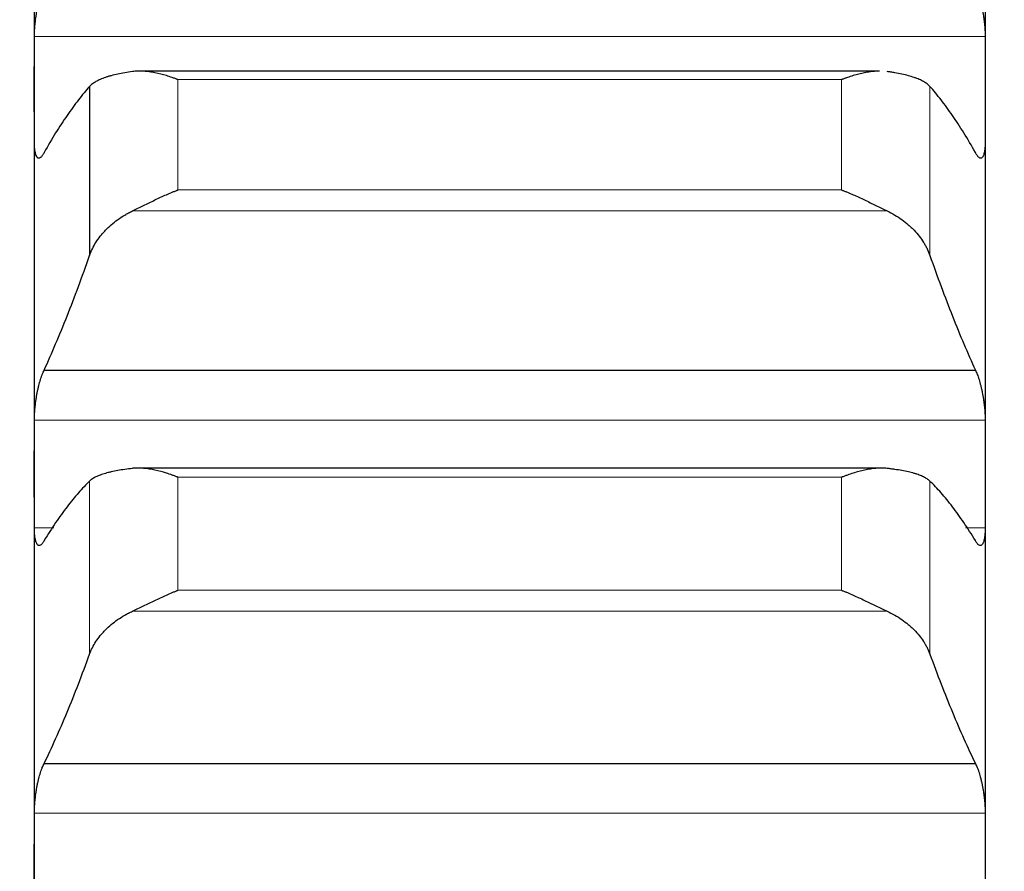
# Model space of a CAD drawing. Header units: inches. Extents: x 0 to 20790, y -12 to 14700.
# Tile 317 of 359: x 13731 to 13785, y 10088 to 10134. Entities that reach past the tile are written whole.
import ezdxf

# ---------------------------------------------------------------- set-up
doc = ezdxf.new("R2010")
doc.units = ezdxf.units.IN
doc.layers.add('1', color=7, linetype='Continuous', true_color=0xffffff)
doc.layers.add('254', color=7, linetype='Continuous', true_color=0xffffff)
doc.styles.add('latin_extended', font='simplex.shx')
doc.dimstyles.get("Standard").update_dxf_attribs({"dimtxt": 0.18, "dimasz": 0.18, "dimexe": 0.18, "dimexo": 0.0625, "dimgap": 0.09, "dimtad": 0, "dimtih": 1, "dimtoh": 1, "dimdec": 4, "dimzin": 0, "dimdsep": 46, "dimtxsty": 'Standard', "dimcen": 0.09, "dimadec": 0, "dimazin": 0, "dimtfac": 1, "dimtdec": 4, "dimtofl": 0, "dimtmove": 0, "dimatfit": 3, "dimfxl": 1, "dimtolj": 1, "dimtzin": 0, "dimarcsym": 0})

# ---------------------------------------------------------------- blocks, each defined once
blk = doc.blocks.new('_U9')
at = {"layer": '254', "color": 3, "linetype": 'Continuous', "lineweight": 13, "transparency": 16777216}
for p, q in [((13783.74, 10241.58), (13783.74, 8251.958)), ((13623.74, 9754.958), (13623.74, 8251.958)), ((13623.74, 8286.958), (12556.24, 8286.958)), ((13501.24, 8286.958), (13378.74, 8286.958)), ((13783.74, 8286.958), (13623.74, 8286.958)), ((13906.24, 8286.958), (14028.74, 8286.958))]:
    blk.add_line(p, q, dxfattribs=at)
at = {"layer": '254', "color": 3, "transparency": 16777216}
for points in [[(13501.24, 8266.541), (13501.24, 8307.374), (13623.74, 8286.958)], [(13906.24, 8307.374), (13906.24, 8266.541), (13783.74, 8286.958)]]:
    blk.add_solid(points, dxfattribs=at)
at = {"layer": 'Defpoints', "color": 0, "transparency": 16777216}
for p in [(13783.74, 10276.58), (13623.74, 9789.958), (13623.74, 8286.958)]:
    blk.add_point(p, dxfattribs=at)
at = {"layer": '254', "color": 2, "lineweight": 13, "transparency": 16777216, "insert": (12617.49, 8674.874), "char_height": 122.5, "attachment_point": 1, "style": 'latin_extended'}
blk.add_mtext('\\A1;\\C2;Flywheel\\P\\C2;90-240', dxfattribs=at)

msp = doc.modelspace()

# ---------------------------------------------------------------- linework, layer by layer
at = {"layer": '1', "color": 2, "linetype": 'Continuous', "lineweight": 25}
for p, q in [((13731.74, 10150.94), (13731.74, 10130.433)), ((13783.74, 10150.94), (13783.74, 10130.433)), ((13777.955, 10131.421), (13737.508, 10131.421)), ((13731.74, 10130.433), (13731.74, 10109.382)), ((13734.766, 10130.585), (13734.766, 10121.342)), ((13783.74, 10130.433), (13783.74, 10109.382)), ((13732.277, 10115.064), (13783.202, 10115.064)), ((13731.74, 10109.382), (13731.74, 10087.819)), ((13778.031, 10109.703), (13737.108, 10109.703)), ((13783.74, 10109.382), (13783.74, 10087.819)), ((13732.277, 10093.541), (13783.202, 10093.541)), ((13731.74, 10087.819), (13731.74, 10065.779)), ((13783.74, 10087.819), (13783.74, 10065.779))]:
    msp.add_line(p, q, dxfattribs=at)
at = {"layer": '1', "color": 110, "linetype": 'Continuous', "lineweight": 13}
for p, q in [((13731.742, 10133.308), (13783.737, 10133.308)), ((13739.596, 10130.958), (13775.884, 10130.958)), ((13739.596, 10130.958), (13739.596, 10124.922)), ((13775.884, 10130.958), (13775.884, 10124.922)), ((13780.714, 10130.585), (13780.714, 10121.342)), ((13739.596, 10124.922), (13775.884, 10124.922)), ((13737.108, 10123.772), (13778.371, 10123.772)), ((13731.742, 10112.329), (13783.737, 10112.329)), ((13734.766, 10108.999), (13734.766, 10099.532)), ((13739.596, 10109.205), (13775.884, 10109.205)), ((13739.596, 10109.205), (13739.596, 10103.023)), ((13775.884, 10109.205), (13775.884, 10103.023)), ((13780.714, 10108.999), (13780.714, 10099.532)), ((13731.742, 10106.435), (13732.809, 10106.435)), ((13782.671, 10106.435), (13783.737, 10106.435)), ((13739.596, 10103.023), (13775.884, 10103.023)), ((13737.108, 10101.877), (13778.371, 10101.877)), ((13731.742, 10090.835), (13783.737, 10090.835))]:
    msp.add_line(p, q, dxfattribs=at)
at = {"layer": '1', "color": 2, "linetype": 'Continuous', "lineweight": 25}
for points, knots in [([(13731.742, 10133.308), (13731.743, 10133.364), (13731.745, 10133.478), (13731.753, 10133.657), (13731.762, 10133.782), (13731.77, 10133.878), (13731.772, 10133.91), (13731.779, 10133.974), (13731.782, 10134.007), (13731.799, 10134.169), (13731.816, 10134.299), (13731.841, 10134.463), (13731.846, 10134.495), (13731.854, 10134.545), (13731.857, 10134.561), (13731.862, 10134.594), (13731.876, 10134.676), (13731.903, 10134.82), (13731.929, 10134.945), (13731.956, 10135.068), (13731.97, 10135.129), (13732.014, 10135.309), (13732.044, 10135.422), (13732.092, 10135.58), (13732.108, 10135.632), (13732.133, 10135.706), (13732.141, 10135.73), (13732.158, 10135.778), (13732.166, 10135.801), (13732.209, 10135.914), (13732.243, 10135.995), (13732.277, 10136.067)], [0, 0, 0, 0, 0.0625, 0.125, 0.1875, 0.1875, 0.21875, 0.21875, 0.25, 0.25, 0.375, 0.375, 0.40625, 0.40625, 0.421875, 0.421875, 0.4375, 0.5, 0.5625, 0.5625, 0.625, 0.625, 0.75, 0.75, 0.8125, 0.8125, 0.84375, 0.84375, 0.875, 0.875, 1, 1, 1, 1]), ([(13783.202, 10136.067), (13783.237, 10135.995), (13783.271, 10135.915), (13783.321, 10135.78), (13783.338, 10135.733), (13783.363, 10135.659), (13783.371, 10135.634), (13783.387, 10135.582), (13783.395, 10135.556), (13783.435, 10135.422), (13783.466, 10135.31), (13783.509, 10135.132), (13783.523, 10135.072), (13783.544, 10134.979), (13783.55, 10134.947), (13783.563, 10134.884), (13783.57, 10134.852), (13783.601, 10134.693), (13783.623, 10134.564), (13783.648, 10134.401), (13783.653, 10134.368), (13783.662, 10134.302), (13783.667, 10134.269), (13783.68, 10134.17), (13783.687, 10134.105), (13783.708, 10133.912), (13783.719, 10133.785), (13783.728, 10133.631), (13783.729, 10133.6), (13783.732, 10133.54), (13783.733, 10133.51), (13783.736, 10133.421), (13783.737, 10133.364), (13783.737, 10133.308)], [0, 0, 0, 0, 0.125, 0.125, 0.1875, 0.1875, 0.21875, 0.21875, 0.25, 0.25, 0.375, 0.375, 0.4375, 0.4375, 0.46875, 0.46875, 0.5, 0.5, 0.625, 0.625, 0.65625, 0.65625, 0.6875, 0.6875, 0.75, 0.75, 0.875, 0.875, 0.90625, 0.90625, 0.9375, 0.9375, 1, 1, 1, 1]), ([(13737.108, 10131.397), (13736.963, 10131.377), (13736.823, 10131.356), (13736.554, 10131.31), (13736.296, 10131.26), (13736.06, 10131.203), (13735.919, 10131.165), (13735.891, 10131.157), (13735.836, 10131.141), (13735.809, 10131.133), (13735.729, 10131.109), (13735.677, 10131.092), (13735.528, 10131.041), (13735.435, 10131.005), (13735.263, 10130.93), (13735.184, 10130.891), (13735.076, 10130.83), (13735.042, 10130.809), (13734.993, 10130.777), (13734.977, 10130.766), (13734.946, 10130.745), (13734.931, 10130.734), (13734.859, 10130.678), (13734.809, 10130.632), (13734.766, 10130.585)], [0, 0, 0, 0, 0.125, 0.125, 0.25, 0.375, 0.375, 0.40625, 0.40625, 0.4375, 0.4375, 0.5, 0.5, 0.625, 0.625, 0.75, 0.75, 0.8125, 0.8125, 0.84375, 0.84375, 0.875, 0.875, 1, 1, 1, 1]), ([(13739.596, 10130.958), (13739.592, 10130.959), (13739.589, 10130.96), (13739.583, 10130.963), (13739.579, 10130.964), (13739.569, 10130.968), (13739.549, 10130.975), (13739.503, 10130.992), (13739.41, 10131.026), (13739.226, 10131.091), (13739.068, 10131.142), (13738.754, 10131.236), (13738.547, 10131.289), (13738.235, 10131.351), (13738.132, 10131.369), (13737.976, 10131.39), (13737.925, 10131.396), (13737.821, 10131.407), (13737.769, 10131.411), (13737.614, 10131.421), (13737.512, 10131.423), (13737.309, 10131.418), (13737.208, 10131.41), (13737.108, 10131.397)], [0, 0, 0, 0, 0.003906, 0.003906, 0.007812, 0.007812, 0.015625, 0.03125, 0.0625, 0.125, 0.25, 0.25, 0.5, 0.5, 0.625, 0.625, 0.6875, 0.6875, 0.75, 0.75, 0.875, 0.875, 1, 1, 1, 1]), ([(13777.964, 10131.421), (13777.899, 10131.421), (13777.833, 10131.419), (13777.665, 10131.408), (13777.563, 10131.398), (13777.356, 10131.37), (13777.252, 10131.352), (13777.042, 10131.311), (13776.937, 10131.287), (13776.727, 10131.234), (13776.622, 10131.205), (13776.412, 10131.142), (13776.307, 10131.108), (13776.149, 10131.054), (13776.069, 10131.026), (13775.977, 10130.992), (13775.93, 10130.975), (13775.91, 10130.968), (13775.897, 10130.963), (13775.891, 10130.96), (13775.884, 10130.958)], [0, 0, 0, 0, 0.09732, 0.09732, 0.247767, 0.247767, 0.398213, 0.398213, 0.54866, 0.54866, 0.699107, 0.699107, 0.849553, 0.849553, 0.924777, 0.962388, 0.981194, 0.990597, 0.990597, 1, 1, 1, 1]), ([(13780.714, 10130.585), (13780.671, 10130.632), (13780.621, 10130.678), (13780.506, 10130.766), (13780.377, 10130.85), (13780.22, 10130.929), (13780.09, 10130.985), (13780.045, 10131.004), (13779.975, 10131.031), (13779.951, 10131.04), (13779.903, 10131.057), (13779.878, 10131.066), (13779.753, 10131.109), (13779.542, 10131.173), (13779.307, 10131.23), (13779.06, 10131.284), (13778.93, 10131.309), (13778.76, 10131.338), (13778.726, 10131.344), (13778.657, 10131.355), (13778.552, 10131.372), (13778.444, 10131.387), (13778.371, 10131.397)], [0, 0, 0, 0, 0.125, 0.125, 0.25, 0.375, 0.375, 0.4375, 0.4375, 0.46875, 0.46875, 0.5, 0.5, 0.625, 0.75, 0.75, 0.875, 0.875, 0.90625, 0.90625, 0.9375, 1, 1, 1, 1]), ([(13732.277, 10126.974), (13732.243, 10126.904), (13732.209, 10126.846), (13732.159, 10126.775), (13732.142, 10126.754), (13732.117, 10126.727), (13732.109, 10126.719), (13732.093, 10126.704), (13732.084, 10126.697), (13732.044, 10126.667), (13732.014, 10126.655), (13731.971, 10126.656), (13731.957, 10126.66), (13731.936, 10126.67), (13731.929, 10126.674), (13731.916, 10126.684), (13731.91, 10126.689), (13731.879, 10126.722), (13731.856, 10126.76), (13731.832, 10126.823), (13731.827, 10126.836), (13731.817, 10126.865), (13731.813, 10126.88), (13731.8, 10126.927), (13731.792, 10126.961), (13731.772, 10127.071), (13731.761, 10127.154), (13731.752, 10127.272), (13731.75, 10127.297), (13731.748, 10127.347), (13731.746, 10127.372), (13731.744, 10127.45), (13731.743, 10127.503), (13731.742, 10127.559)], [0, 0, 0, 0, 0.125, 0.125, 0.1875, 0.1875, 0.21875, 0.21875, 0.25, 0.25, 0.375, 0.375, 0.4375, 0.4375, 0.46875, 0.46875, 0.5, 0.5, 0.625, 0.625, 0.65625, 0.65625, 0.6875, 0.6875, 0.75, 0.75, 0.875, 0.875, 0.90625, 0.90625, 0.9375, 0.9375, 1, 1, 1, 1]), ([(13783.737, 10127.559), (13783.737, 10127.503), (13783.735, 10127.396), (13783.727, 10127.249), (13783.718, 10127.16), (13783.71, 10127.096), (13783.707, 10127.076), (13783.701, 10127.036), (13783.698, 10127.017), (13783.681, 10126.924), (13783.664, 10126.862), (13783.639, 10126.799), (13783.634, 10126.787), (13783.626, 10126.77), (13783.623, 10126.765), (13783.618, 10126.754), (13783.604, 10126.729), (13783.577, 10126.693), (13783.551, 10126.673), (13783.524, 10126.66), (13783.51, 10126.656), (13783.466, 10126.655), (13783.436, 10126.667), (13783.388, 10126.702), (13783.372, 10126.717), (13783.347, 10126.744), (13783.339, 10126.754), (13783.322, 10126.775), (13783.313, 10126.786), (13783.271, 10126.845), (13783.237, 10126.904), (13783.202, 10126.974)], [0, 0, 0, 0, 0.0625, 0.125, 0.1875, 0.1875, 0.21875, 0.21875, 0.25, 0.25, 0.375, 0.375, 0.40625, 0.40625, 0.421875, 0.421875, 0.4375, 0.5, 0.5625, 0.5625, 0.625, 0.625, 0.75, 0.75, 0.8125, 0.8125, 0.84375, 0.84375, 0.875, 0.875, 1, 1, 1, 1]), ([(13737.108, 10123.772), (13737.208, 10123.82), (13737.308, 10123.869), (13737.51, 10123.968), (13737.611, 10124.018), (13737.815, 10124.119), (13737.917, 10124.17), (13738.124, 10124.272), (13738.228, 10124.322), (13738.438, 10124.423), (13738.543, 10124.472), (13738.752, 10124.569), (13738.857, 10124.616), (13739.068, 10124.708), (13739.173, 10124.753), (13739.331, 10124.818), (13739.41, 10124.85), (13739.503, 10124.887), (13739.549, 10124.905), (13739.569, 10124.912), (13739.583, 10124.917), (13739.589, 10124.92), (13739.596, 10124.922)], [0, 0, 0, 0, 0.125, 0.125, 0.25, 0.25, 0.375, 0.375, 0.5, 0.5, 0.625, 0.625, 0.75, 0.75, 0.875, 0.875, 0.9375, 0.96875, 0.984375, 0.992187, 0.992187, 1, 1, 1, 1]), ([(13775.884, 10124.922), (13775.887, 10124.921), (13775.891, 10124.92), (13775.897, 10124.917), (13775.9, 10124.916), (13775.91, 10124.912), (13775.93, 10124.905), (13775.977, 10124.887), (13776.069, 10124.85), (13776.149, 10124.818), (13776.307, 10124.753), (13776.412, 10124.708), (13776.725, 10124.571), (13776.933, 10124.475), (13777.244, 10124.326), (13777.348, 10124.276), (13777.503, 10124.199), (13777.555, 10124.174), (13777.659, 10124.123), (13777.711, 10124.097), (13777.866, 10124.02), (13777.968, 10123.969), (13778.171, 10123.869), (13778.272, 10123.82), (13778.371, 10123.772)], [0, 0, 0, 0, 0.003906, 0.003906, 0.007813, 0.007813, 0.015625, 0.03125, 0.0625, 0.125, 0.125, 0.25, 0.25, 0.5, 0.5, 0.625, 0.625, 0.6875, 0.6875, 0.75, 0.75, 0.875, 0.875, 1, 1, 1, 1]), ([(13734.766, 10121.342), (13734.809, 10121.464), (13734.859, 10121.584), (13734.973, 10121.82), (13735.102, 10122.053), (13735.26, 10122.278), (13735.389, 10122.444), (13735.434, 10122.499), (13735.505, 10122.58), (13735.529, 10122.607), (13735.577, 10122.66), (13735.602, 10122.687), (13735.726, 10122.818), (13735.938, 10123.019), (13736.173, 10123.205), (13736.42, 10123.383), (13736.55, 10123.467), (13736.719, 10123.568), (13736.754, 10123.587), (13736.823, 10123.626), (13736.928, 10123.683), (13737.035, 10123.738), (13737.108, 10123.772)], [0, 0, 0, 0, 0.125, 0.125, 0.25, 0.375, 0.375, 0.4375, 0.4375, 0.46875, 0.46875, 0.5, 0.5, 0.625, 0.75, 0.75, 0.875, 0.875, 0.90625, 0.90625, 0.9375, 1, 1, 1, 1]), ([(13778.371, 10123.772), (13778.517, 10123.703), (13778.657, 10123.628), (13778.926, 10123.47), (13779.184, 10123.302), (13779.42, 10123.116), (13779.561, 10122.994), (13779.588, 10122.969), (13779.643, 10122.919), (13779.671, 10122.894), (13779.751, 10122.818), (13779.802, 10122.766), (13779.952, 10122.609), (13780.045, 10122.502), (13780.216, 10122.283), (13780.295, 10122.17), (13780.404, 10121.998), (13780.438, 10121.94), (13780.487, 10121.852), (13780.503, 10121.823), (13780.533, 10121.764), (13780.548, 10121.734), (13780.621, 10121.584), (13780.671, 10121.464), (13780.714, 10121.342)], [0, 0, 0, 0, 0.125, 0.125, 0.25, 0.375, 0.375, 0.40625, 0.40625, 0.4375, 0.4375, 0.5, 0.5, 0.625, 0.625, 0.75, 0.75, 0.8125, 0.8125, 0.84375, 0.84375, 0.875, 0.875, 1, 1, 1, 1]), ([(13731.742, 10112.329), (13731.743, 10112.387), (13731.745, 10112.504), (13731.753, 10112.686), (13731.762, 10112.813), (13731.77, 10112.909), (13731.772, 10112.942), (13731.779, 10113.007), (13731.782, 10113.039), (13731.799, 10113.202), (13731.816, 10113.333), (13731.841, 10113.497), (13731.846, 10113.529), (13731.854, 10113.578), (13731.857, 10113.595), (13731.862, 10113.627), (13731.876, 10113.709), (13731.903, 10113.852), (13731.929, 10113.976), (13731.956, 10114.097), (13731.97, 10114.157), (13732.014, 10114.334), (13732.044, 10114.444), (13732.092, 10114.598), (13732.108, 10114.648), (13732.133, 10114.72), (13732.141, 10114.743), (13732.158, 10114.789), (13732.166, 10114.811), (13732.209, 10114.92), (13732.243, 10114.997), (13732.277, 10115.064)], [0, 0, 0, 0, 0.0625, 0.125, 0.1875, 0.1875, 0.21875, 0.21875, 0.25, 0.25, 0.375, 0.375, 0.40625, 0.40625, 0.421875, 0.421875, 0.4375, 0.5, 0.5625, 0.5625, 0.625, 0.625, 0.75, 0.75, 0.8125, 0.8125, 0.84375, 0.84375, 0.875, 0.875, 1, 1, 1, 1]), ([(13783.202, 10115.064), (13783.237, 10114.997), (13783.271, 10114.92), (13783.321, 10114.791), (13783.338, 10114.746), (13783.363, 10114.674), (13783.371, 10114.65), (13783.387, 10114.6), (13783.395, 10114.574), (13783.435, 10114.445), (13783.466, 10114.335), (13783.509, 10114.16), (13783.523, 10114.101), (13783.544, 10114.009), (13783.55, 10113.978), (13783.563, 10113.915), (13783.57, 10113.884), (13783.601, 10113.726), (13783.623, 10113.598), (13783.648, 10113.435), (13783.653, 10113.402), (13783.662, 10113.336), (13783.667, 10113.303), (13783.68, 10113.204), (13783.687, 10113.139), (13783.708, 10112.944), (13783.719, 10112.816), (13783.728, 10112.659), (13783.729, 10112.628), (13783.732, 10112.566), (13783.733, 10112.536), (13783.736, 10112.446), (13783.737, 10112.387), (13783.737, 10112.329)], [0, 0, 0, 0, 0.125, 0.125, 0.1875, 0.1875, 0.21875, 0.21875, 0.25, 0.25, 0.375, 0.375, 0.4375, 0.4375, 0.46875, 0.46875, 0.5, 0.5, 0.625, 0.625, 0.65625, 0.65625, 0.6875, 0.6875, 0.75, 0.75, 0.875, 0.875, 0.90625, 0.90625, 0.9375, 0.9375, 1, 1, 1, 1]), ([(13737.108, 10109.687), (13736.963, 10109.67), (13736.823, 10109.653), (13736.554, 10109.615), (13736.296, 10109.573), (13736.06, 10109.526), (13735.919, 10109.494), (13735.891, 10109.487), (13735.836, 10109.474), (13735.809, 10109.467), (13735.729, 10109.447), (13735.677, 10109.433), (13735.528, 10109.389), (13735.435, 10109.359), (13735.263, 10109.296), (13735.184, 10109.262), (13735.076, 10109.21), (13735.042, 10109.192), (13734.993, 10109.165), (13734.977, 10109.156), (13734.946, 10109.137), (13734.931, 10109.127), (13734.859, 10109.08), (13734.809, 10109.04), (13734.766, 10108.999)], [0, 0, 0, 0, 0.125, 0.125, 0.25, 0.375, 0.375, 0.40625, 0.40625, 0.4375, 0.4375, 0.5, 0.5, 0.625, 0.625, 0.75, 0.75, 0.8125, 0.8125, 0.84375, 0.84375, 0.875, 0.875, 1, 1, 1, 1]), ([(13739.596, 10109.205), (13739.592, 10109.206), (13739.589, 10109.208), (13739.583, 10109.21), (13739.579, 10109.212), (13739.569, 10109.215), (13739.549, 10109.223), (13739.503, 10109.241), (13739.41, 10109.275), (13739.226, 10109.342), (13739.068, 10109.395), (13738.754, 10109.493), (13738.547, 10109.55), (13738.235, 10109.617), (13738.132, 10109.637), (13737.976, 10109.661), (13737.925, 10109.668), (13737.821, 10109.681), (13737.769, 10109.686), (13737.614, 10109.699), (13737.512, 10109.704), (13737.309, 10109.703), (13737.208, 10109.698), (13737.108, 10109.687)], [0, 0, 0, 0, 0.003906, 0.003906, 0.007812, 0.007812, 0.015625, 0.03125, 0.0625, 0.125, 0.25, 0.25, 0.5, 0.5, 0.625, 0.625, 0.6875, 0.6875, 0.75, 0.75, 0.875, 0.875, 1, 1, 1, 1]), ([(13778.371, 10109.687), (13778.272, 10109.698), (13778.172, 10109.703), (13777.97, 10109.704), (13777.869, 10109.699), (13777.665, 10109.682), (13777.563, 10109.67), (13777.356, 10109.638), (13777.252, 10109.619), (13777.042, 10109.573), (13776.937, 10109.548), (13776.727, 10109.492), (13776.622, 10109.461), (13776.412, 10109.395), (13776.307, 10109.36), (13776.149, 10109.304), (13776.069, 10109.275), (13775.977, 10109.241), (13775.93, 10109.223), (13775.91, 10109.215), (13775.897, 10109.21), (13775.891, 10109.208), (13775.884, 10109.205)], [0, 0, 0, 0, 0.125, 0.125, 0.25, 0.25, 0.375, 0.375, 0.5, 0.5, 0.625, 0.625, 0.75, 0.75, 0.875, 0.875, 0.9375, 0.96875, 0.984375, 0.992187, 0.992187, 1, 1, 1, 1]), ([(13780.714, 10108.999), (13780.671, 10109.04), (13780.621, 10109.079), (13780.506, 10109.155), (13780.377, 10109.228), (13780.22, 10109.294), (13780.09, 10109.342), (13780.045, 10109.358), (13779.975, 10109.381), (13779.951, 10109.389), (13779.903, 10109.403), (13779.878, 10109.411), (13779.753, 10109.447), (13779.542, 10109.501), (13779.307, 10109.549), (13779.06, 10109.593), (13778.93, 10109.614), (13778.76, 10109.638), (13778.726, 10109.643), (13778.657, 10109.652), (13778.552, 10109.666), (13778.444, 10109.679), (13778.371, 10109.687)], [0, 0, 0, 0, 0.125, 0.125, 0.25, 0.375, 0.375, 0.4375, 0.4375, 0.46875, 0.46875, 0.5, 0.5, 0.625, 0.75, 0.75, 0.875, 0.875, 0.90625, 0.90625, 0.9375, 1, 1, 1, 1]), ([(13732.277, 10105.74), (13732.243, 10105.674), (13732.209, 10105.62), (13732.159, 10105.557), (13732.142, 10105.538), (13732.117, 10105.515), (13732.109, 10105.508), (13732.093, 10105.495), (13732.084, 10105.49), (13732.044, 10105.466), (13732.014, 10105.46), (13731.971, 10105.469), (13731.957, 10105.475), (13731.936, 10105.489), (13731.929, 10105.494), (13731.916, 10105.506), (13731.91, 10105.513), (13731.879, 10105.552), (13731.856, 10105.595), (13731.832, 10105.664), (13731.827, 10105.679), (13731.817, 10105.709), (13731.813, 10105.726), (13731.8, 10105.776), (13731.792, 10105.812), (13731.772, 10105.929), (13731.761, 10106.016), (13731.752, 10106.139), (13731.75, 10106.164), (13731.748, 10106.216), (13731.746, 10106.242), (13731.744, 10106.322), (13731.743, 10106.377), (13731.742, 10106.435)], [0, 0, 0, 0, 0.125, 0.125, 0.1875, 0.1875, 0.21875, 0.21875, 0.25, 0.25, 0.375, 0.375, 0.4375, 0.4375, 0.46875, 0.46875, 0.5, 0.5, 0.625, 0.625, 0.65625, 0.65625, 0.6875, 0.6875, 0.75, 0.75, 0.875, 0.875, 0.90625, 0.90625, 0.9375, 0.9375, 1, 1, 1, 1]), ([(13783.737, 10106.435), (13783.737, 10106.378), (13783.735, 10106.267), (13783.727, 10106.115), (13783.718, 10106.022), (13783.71, 10105.955), (13783.707, 10105.934), (13783.701, 10105.892), (13783.698, 10105.872), (13783.681, 10105.774), (13783.664, 10105.707), (13783.639, 10105.638), (13783.634, 10105.625), (13783.626, 10105.606), (13783.623, 10105.6), (13783.618, 10105.588), (13783.604, 10105.56), (13783.577, 10105.518), (13783.551, 10105.494), (13783.524, 10105.475), (13783.51, 10105.469), (13783.466, 10105.46), (13783.436, 10105.466), (13783.388, 10105.494), (13783.372, 10105.507), (13783.347, 10105.53), (13783.339, 10105.538), (13783.322, 10105.557), (13783.313, 10105.567), (13783.271, 10105.62), (13783.237, 10105.674), (13783.202, 10105.74)], [0, 0, 0, 0, 0.0625, 0.125, 0.1875, 0.1875, 0.21875, 0.21875, 0.25, 0.25, 0.375, 0.375, 0.40625, 0.40625, 0.421875, 0.421875, 0.4375, 0.5, 0.5625, 0.5625, 0.625, 0.625, 0.75, 0.75, 0.8125, 0.8125, 0.84375, 0.84375, 0.875, 0.875, 1, 1, 1, 1]), ([(13737.108, 10101.877), (13737.208, 10101.923), (13737.308, 10101.971), (13737.51, 10102.068), (13737.611, 10102.117), (13737.815, 10102.216), (13737.917, 10102.267), (13738.124, 10102.367), (13738.228, 10102.418), (13738.438, 10102.518), (13738.543, 10102.567), (13738.752, 10102.664), (13738.857, 10102.712), (13739.068, 10102.805), (13739.173, 10102.851), (13739.331, 10102.917), (13739.41, 10102.95), (13739.503, 10102.987), (13739.549, 10103.005), (13739.569, 10103.013), (13739.583, 10103.018), (13739.589, 10103.021), (13739.596, 10103.023)], [0, 0, 0, 0, 0.125, 0.125, 0.25, 0.25, 0.375, 0.375, 0.5, 0.5, 0.625, 0.625, 0.75, 0.75, 0.875, 0.875, 0.9375, 0.96875, 0.984375, 0.992187, 0.992187, 1, 1, 1, 1]), ([(13775.884, 10103.023), (13775.887, 10103.022), (13775.891, 10103.021), (13775.897, 10103.018), (13775.9, 10103.017), (13775.91, 10103.013), (13775.93, 10103.005), (13775.977, 10102.987), (13776.069, 10102.949), (13776.149, 10102.917), (13776.307, 10102.851), (13776.412, 10102.805), (13776.725, 10102.666), (13776.933, 10102.57), (13777.244, 10102.421), (13777.348, 10102.371), (13777.503, 10102.296), (13777.555, 10102.27), (13777.659, 10102.22), (13777.711, 10102.194), (13777.866, 10102.118), (13777.968, 10102.069), (13778.171, 10101.971), (13778.272, 10101.923), (13778.371, 10101.877)], [0, 0, 0, 0, 0.003906, 0.003906, 0.007813, 0.007813, 0.015625, 0.03125, 0.0625, 0.125, 0.125, 0.25, 0.25, 0.5, 0.5, 0.625, 0.625, 0.6875, 0.6875, 0.75, 0.75, 0.875, 0.875, 1, 1, 1, 1]), ([(13734.766, 10099.532), (13734.809, 10099.649), (13734.859, 10099.764), (13734.973, 10099.992), (13735.102, 10100.217), (13735.26, 10100.434), (13735.389, 10100.594), (13735.434, 10100.646), (13735.505, 10100.725), (13735.529, 10100.751), (13735.577, 10100.802), (13735.602, 10100.828), (13735.726, 10100.954), (13735.938, 10101.149), (13736.173, 10101.328), (13736.42, 10101.5), (13736.55, 10101.582), (13736.719, 10101.679), (13736.754, 10101.698), (13736.823, 10101.736), (13736.928, 10101.791), (13737.035, 10101.843), (13737.108, 10101.877)], [0, 0, 0, 0, 0.125, 0.125, 0.25, 0.375, 0.375, 0.4375, 0.4375, 0.46875, 0.46875, 0.5, 0.5, 0.625, 0.75, 0.75, 0.875, 0.875, 0.90625, 0.90625, 0.9375, 1, 1, 1, 1]), ([(13778.371, 10101.877), (13778.517, 10101.81), (13778.657, 10101.738), (13778.926, 10101.584), (13779.184, 10101.422), (13779.42, 10101.242), (13779.561, 10101.124), (13779.588, 10101.101), (13779.643, 10101.052), (13779.671, 10101.028), (13779.751, 10100.954), (13779.802, 10100.904), (13779.952, 10100.753), (13780.045, 10100.65), (13780.216, 10100.438), (13780.295, 10100.33), (13780.404, 10100.164), (13780.438, 10100.108), (13780.487, 10100.023), (13780.503, 10099.995), (13780.533, 10099.938), (13780.548, 10099.909), (13780.621, 10099.765), (13780.671, 10099.649), (13780.714, 10099.532)], [0, 0, 0, 0, 0.125, 0.125, 0.25, 0.375, 0.375, 0.40625, 0.40625, 0.4375, 0.4375, 0.5, 0.5, 0.625, 0.625, 0.75, 0.75, 0.8125, 0.8125, 0.84375, 0.84375, 0.875, 0.875, 1, 1, 1, 1]), ([(13731.742, 10090.835), (13731.743, 10090.894), (13731.745, 10091.013), (13731.753, 10091.198), (13731.762, 10091.326), (13731.77, 10091.424), (13731.772, 10091.456), (13731.779, 10091.522), (13731.782, 10091.555), (13731.799, 10091.718), (13731.816, 10091.849), (13731.841, 10092.012), (13731.846, 10092.045), (13731.854, 10092.094), (13731.857, 10092.11), (13731.862, 10092.142), (13731.876, 10092.223), (13731.903, 10092.365), (13731.929, 10092.487), (13731.956, 10092.607), (13731.97, 10092.666), (13732.014, 10092.839), (13732.044, 10092.946), (13732.092, 10093.096), (13732.108, 10093.144), (13732.133, 10093.213), (13732.141, 10093.236), (13732.158, 10093.28), (13732.166, 10093.301), (13732.209, 10093.405), (13732.243, 10093.478), (13732.277, 10093.541)], [0, 0, 0, 0, 0.0625, 0.125, 0.1875, 0.1875, 0.21875, 0.21875, 0.25, 0.25, 0.375, 0.375, 0.40625, 0.40625, 0.421875, 0.421875, 0.4375, 0.5, 0.5625, 0.5625, 0.625, 0.625, 0.75, 0.75, 0.8125, 0.8125, 0.84375, 0.84375, 0.875, 0.875, 1, 1, 1, 1]), ([(13783.202, 10093.541), (13783.237, 10093.478), (13783.271, 10093.405), (13783.321, 10093.282), (13783.338, 10093.238), (13783.363, 10093.169), (13783.371, 10093.146), (13783.387, 10093.097), (13783.395, 10093.073), (13783.435, 10092.947), (13783.466, 10092.84), (13783.509, 10092.669), (13783.523, 10092.61), (13783.544, 10092.52), (13783.55, 10092.489), (13783.563, 10092.428), (13783.57, 10092.397), (13783.601, 10092.241), (13783.623, 10092.114), (13783.648, 10091.951), (13783.653, 10091.918), (13783.662, 10091.852), (13783.667, 10091.819), (13783.68, 10091.72), (13783.687, 10091.654), (13783.708, 10091.459), (13783.719, 10091.33), (13783.728, 10091.171), (13783.729, 10091.139), (13783.732, 10091.077), (13783.733, 10091.046), (13783.736, 10090.954), (13783.737, 10090.894), (13783.737, 10090.835)], [0, 0, 0, 0, 0.125, 0.125, 0.1875, 0.1875, 0.21875, 0.21875, 0.25, 0.25, 0.375, 0.375, 0.4375, 0.4375, 0.46875, 0.46875, 0.5, 0.5, 0.625, 0.625, 0.65625, 0.65625, 0.6875, 0.6875, 0.75, 0.75, 0.875, 0.875, 0.90625, 0.90625, 0.9375, 0.9375, 1, 1, 1, 1])]:
    msp.add_open_spline(points, degree=3, knots=knots, dxfattribs=at)
for points in [[(13731.74, 10130.433), (13731.74, 10131.392), (13731.741, 10132.35), (13731.742, 10133.308)], [(13783.737, 10133.308), (13783.739, 10132.35), (13783.74, 10131.392), (13783.74, 10130.433)], [(13731.742, 10127.559), (13731.741, 10128.517), (13731.74, 10129.475), (13731.74, 10130.433)], [(13734.766, 10130.585), (13734.562, 10130.358), (13734.153, 10129.866), (13733.533, 10129.018), (13732.908, 10128.06), (13732.488, 10127.348), (13732.277, 10126.974)], [(13783.202, 10126.974), (13782.991, 10127.348), (13782.571, 10128.06), (13781.947, 10129.018), (13781.327, 10129.866), (13780.918, 10130.358), (13780.714, 10130.585)], [(13783.74, 10130.433), (13783.74, 10129.475), (13783.739, 10128.517), (13783.737, 10127.559)], [(13732.277, 10115.064), (13732.488, 10115.527), (13732.908, 10116.483), (13733.533, 10118.007), (13734.153, 10119.622), (13734.562, 10120.758), (13734.766, 10121.342)], [(13780.714, 10121.342), (13780.918, 10120.758), (13781.327, 10119.622), (13781.947, 10118.007), (13782.571, 10116.483), (13782.991, 10115.527), (13783.202, 10115.064)], [(13731.74, 10109.382), (13731.74, 10110.365), (13731.741, 10111.347), (13731.742, 10112.329)], [(13783.737, 10112.329), (13783.739, 10111.347), (13783.74, 10110.365), (13783.74, 10109.382)], [(13731.742, 10106.435), (13731.741, 10107.417), (13731.74, 10108.4), (13731.74, 10109.382)], [(13783.74, 10109.382), (13783.74, 10108.4), (13783.739, 10107.417), (13783.737, 10106.435)], [(13734.766, 10108.999), (13734.562, 10108.802), (13734.153, 10108.371), (13733.533, 10107.612), (13732.908, 10106.741), (13732.488, 10106.086), (13732.277, 10105.74)], [(13783.202, 10105.74), (13782.991, 10106.086), (13782.571, 10106.741), (13781.947, 10107.612), (13781.327, 10108.371), (13780.918, 10108.802), (13780.714, 10108.999)], [(13732.277, 10093.541), (13732.488, 10093.977), (13732.908, 10094.883), (13733.533, 10096.334), (13734.153, 10097.878), (13734.562, 10098.97), (13734.766, 10099.532)], [(13780.714, 10099.532), (13780.918, 10098.97), (13781.327, 10097.878), (13781.947, 10096.334), (13782.571, 10094.883), (13782.991, 10093.977), (13783.202, 10093.541)], [(13731.74, 10087.819), (13731.74, 10088.824), (13731.741, 10089.83), (13731.742, 10090.835)], [(13783.737, 10090.835), (13783.739, 10089.83), (13783.74, 10088.824), (13783.74, 10087.819)], [(13731.742, 10084.804), (13731.741, 10085.809), (13731.74, 10086.814), (13731.74, 10087.819)], [(13783.74, 10087.819), (13783.74, 10086.814), (13783.739, 10085.809), (13783.737, 10084.804)]]:
    msp.add_open_spline(points, degree=3, dxfattribs=at)

# ---------------------------------------------------------------- dimensions: what is measured, and where the dimension line sits
at = {"layer": '254', "color": 2, "linetype": 'Continuous', "lineweight": 13}
dim = msp.add_linear_dim(base=(13623.74, 8286.958), p1=(13783.74, 10276.58), p2=(13623.74, 9789.958), text='\\C2;Flywheel\\P\\C2;90-240', dimstyle='Standard', override={"dimscale": 35, "dimtxt": 3.5, "dimasz": 3.5, "dimexe": 1, "dimexo": 1, "dimgap": 1.75, "dimtad": 1, "dimtih": 1, "dimtoh": 0, "dimdec": 2, "dimlfac": 0.028571, "dimzin": 8, "dimdsep": 46, "dimlunit": 2, "dimpost": '', "dimtxsty": 'latin_extended', "dimsah": 1, "dimse1": 0, "dimse2": 0, "dimsd1": 0, "dimsd2": 0, "dimclrd": 3, "dimclre": 3, "dimclrt": 2, "dimtol": 0, "dimtm": -0.1, "dimtfac": 0.714286, "dimtdec": 3, "dimtofl": 1, "dimtmove": 0, "dimtzin": 8, "dimlwd": 13, "dimlwe": 13}, dxfattribs=at)
dim.commit()
dim.dimension.update_dxf_attribs({"geometry": '_U9', "text_midpoint": (12967.49, 8286.958), "dimtype": 160})

doc.saveas('drawing.dxf')
